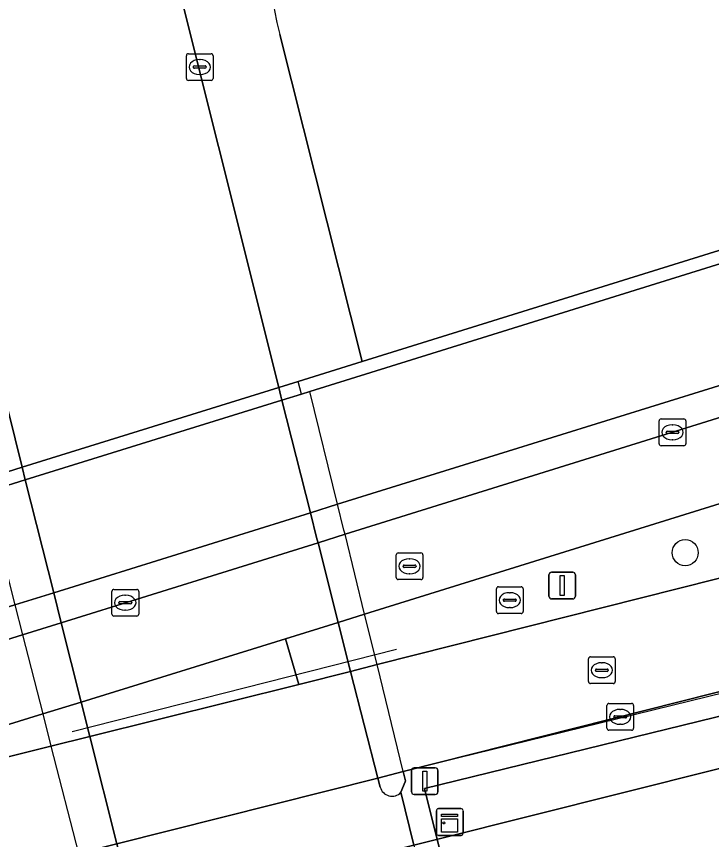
# Model space of a CAD drawing. Extents: x 160806 to 161707, y 383696 to 384148.
# Drawn here: x 160956.33 to 160982.34, y 383761.56 to 383792.38 of the extents above; entities that cross this region are included whole.
import ezdxf

# ---------------------------------------------------------------- set-up
doc = ezdxf.new("R2010")
doc.units = 0
for name, color, linetype in [('IMGEO_Berm_groen', 7, 'Continuous'), ('IMGEO_Boom', 7, 'Continuous'), ('IMGEO_Dek', 7, 'Continuous'), ('IMGEO_Fietspad_open', 7, 'Continuous'), ('IMGEO_Groenvoorziening', 7, 'Continuous'), ('IMGEO_Hek', 7, 'Continuous'), ('IMGEO_Kast', 7, 'Continuous'), ('IMGEO_Kolk', 7, 'Continuous'), ('IMGEO_Lichtmast', 7, 'Continuous'), ('IMGEO_Muur', 7, 'Continuous'), ('IMGEO_Parkeervlak_gesloten', 7, 'Continuous'), ('IMGEO_Parkeervlak_open', 7, 'Continuous'), ('IMGEO_Rijbaan_lokaal_gesloten', 7, 'Continuous'), ('IMGEO_Rioolput', 7, 'Continuous'), ('IMGEO_Voetpad_gesloten', 7, 'Continuous'), ('IMGEO_Voetpad_open', 7, 'Continuous')]:
    doc.layers.add(name, color=color, linetype=linetype)

msp = doc.modelspace()

# ---------------------------------------------------------------- linework, layer by layer
at = {"layer": 'IMGEO_Berm_groen'}
msp.add_lwpolyline([(161019.729, 383788.913), (161049.506, 383798.192), (161050.285, 383798.436), (161049.357, 383799.265), (161036.436, 383795.305), (161012.779, 383787.972), (161000, 383783.977), (160984.412, 383779.104), (160968.351, 383774.113), (160967.332, 383773.795), (160957.725, 383770.797), (160956.274, 383770.344), (160948.254, 383767.825), (160948.598, 383766.747), (160956.559, 383769.228), (160958.007, 383769.679), (160967.617, 383772.674), (160968.627, 383772.989)], close=True, dxfattribs=at)
msp.add_lwpolyline([(161040.229, 383792.065), (161020.639, 383785.965), (160969.362, 383769.998), (160968.372, 383769.69), (160966.401, 383769.076), (160966.901, 383767.371), (160968.836, 383767.86), (160969.826, 383768.11), (161021.959, 383781.273)], dxfattribs=at)
at = {"layer": 'IMGEO_Boom'}
msp.add_circle((160981.358, 383772.302), 0.489, dxfattribs=at)
at = {"layer": 'IMGEO_Dek'}
for points in [[(160994.485, 383741.89), (160993.613, 383745.213), (160993.358, 383745.414), (160993.622, 383745.772), (160993.877, 383745.634), (160994.802, 383745.868), (160994.541, 383746.997), (160994.095, 383747.26), (160994.57, 383748.102), (160993.134, 383749.019), (160991.136, 383748.615), (160986.209, 383767.888), (160970.809, 383764.107), (160969.826, 383768.11), (160969.362, 383769.998), (160968.627, 383772.989), (160968.588, 383773.147), (160968.351, 383774.113), (160967.312, 383778.34), (160966.993, 383778.241), (160966.874, 383778.714), (160966.145, 383778.487), (160956.543, 383775.501), (160955.438, 383775.157)], [(160956.274, 383770.344), (160956.559, 383769.228), (160957.316, 383766.263), (160957.624, 383765.058), (160958.651, 383761.038), (160959.333, 383758.368), (160959.395, 383758.125), (160962.801, 383744.714), (160962.544, 383744.668), (160960.397, 383744.126), (160958.73, 383743.717)]]:
    msp.add_lwpolyline(points, dxfattribs=at)
at = {"layer": 'IMGEO_Fietspad_open'}
for points in [[(161052.515, 383788.49), (161049.506, 383798.192), (161019.729, 383788.913), (160968.627, 383772.989), (160967.617, 383772.674), (160958.007, 383769.679), (160956.559, 383769.228), (160948.598, 383766.747), (160944.425, 383765.465)], [(160945.348, 383762.558), (160957.316, 383766.263), (160958.754, 383766.709), (160966.401, 383769.076), (160968.372, 383769.69), (160969.362, 383769.998), (161020.639, 383785.965), (161040.229, 383792.065)], [(161041.412, 383786.184), (161021.959, 383781.273), (160969.826, 383768.11), (160968.836, 383767.86), (160966.901, 383767.371), (160959.078, 383765.421), (160957.624, 383765.058), (160945.5, 383762.036)], [(160947.606, 383758.324), (160957.999, 383760.873), (160958.651, 383761.038), (160960.089, 383761.401), (160969.85, 383763.865), (160970.809, 383764.107), (160986.327, 383768.025), (161022.896, 383777.258), (161039.914, 383781.555), (161040.772, 383781.738)]]:
    msp.add_lwpolyline(points, dxfattribs=at)
at = {"layer": 'IMGEO_Groenvoorziening'}
for points in [[(160966.183, 383791.701), (160969.268, 383779.462), (161039.411, 383801.315), (161041.733, 383801.767)], [(161041.832, 383801.291), (161039.53, 383800.843), (160967.312, 383778.34), (160966.993, 383778.241), (160966.263, 383778.014), (160956.661, 383775.029), (160955.538, 383774.68), (160955.193, 383774.577), (160946.889, 383772.105), (160948.254, 383767.825), (160956.274, 383770.344), (160957.725, 383770.797), (160967.332, 383773.795), (160968.351, 383774.113), (160984.412, 383779.104), (161000, 383783.977), (161012.779, 383787.972)]]:
    msp.add_lwpolyline(points, dxfattribs=at)
msp.add_arc((160975.538, 383794.216), 9.687, 110.5779, 195.0484, dxfattribs=at)
at = {"layer": 'IMGEO_Hek'}
msp.add_lwpolyline([(160958.421, 383765.613), (160970.549, 383768.689)], dxfattribs=at)
at = {"layer": 'IMGEO_Kast'}
for p, q in [((160972.12, 383762.719), (160972.961, 383762.719)), ((160972.961, 383762.719), (160972.12, 383762.719)), ((160972.045, 383761.794), (160972.045, 383762.635)), ((160972.045, 383762.635), (160972.045, 383761.794)), ((160973.045, 383762.644), (160973.045, 383761.803)), ((160973.045, 383761.803), (160973.045, 383762.644)), ((160972.97, 383761.719), (160972.129, 383761.719)), ((160972.129, 383761.719), (160972.97, 383761.719))]:
    msp.add_line(p, q, dxfattribs=at)
for points in [[(160972.24, 383762.509), (160972.84, 383762.509), (160972.84, 383762.424), (160972.24, 383762.424), (160972.24, 383762.509)], [(160972.24, 383762.334), (160972.84, 383762.334), (160972.84, 383761.845), (160972.24, 383761.845), (160972.24, 383762.334)]]:
    msp.add_lwpolyline(points, dxfattribs=at)
msp.add_circle((160972.324, 383762.183), 0.0377, dxfattribs=at)
for centre, start, end in [((160972.123, 383762.641), 92.4484, 184.2845), ((160972.123, 383762.641), 92.4484, 184.2845), ((160972.967, 383762.641), 2.4484, 94.2845), ((160972.967, 383762.641), 2.4484, 94.2845), ((160972.123, 383761.797), 182.4484, 274.2845), ((160972.123, 383761.797), 182.4484, 274.2845), ((160972.967, 383761.797), 272.4484, 4.2845), ((160972.967, 383761.797), 272.4484, 4.2845)]:
    msp.add_arc(centre, 0.0779, start, end, dxfattribs=at)
at = {"layer": 'IMGEO_Kolk'}
for p, q in [((160962.69, 383790.055), (160962.69, 383790.907)), ((160962.765, 383790.981), (160963.617, 383790.981)), ((160963.178, 383790.761), (160963.203, 383790.761)), ((160963.691, 383790.907), (160963.691, 383790.055)), ((160962.949, 383790.475), (160962.949, 383790.487)), ((160963.387, 383790.438), (160962.989, 383790.438)), ((160962.992, 383790.524), (160963.39, 383790.524)), ((160963.433, 383790.487), (160963.433, 383790.475)), ((160963.201, 383790.201), (160963.176, 383790.201)), ((160963.617, 383789.981), (160962.765, 383789.981)), ((160980.381, 383776.382), (160980.381, 383777.234)), ((160980.456, 383777.308), (160981.308, 383777.308)), ((160981.382, 383777.234), (160981.382, 383776.382)), ((160980.869, 383777.088), (160980.894, 383777.088)), ((160980.64, 383776.802), (160980.64, 383776.814)), ((160981.078, 383776.765), (160980.68, 383776.765)), ((160980.683, 383776.851), (160981.081, 383776.851)), ((160981.124, 383776.814), (160981.124, 383776.802)), ((160981.308, 383776.308), (160980.456, 383776.308)), ((160980.892, 383776.528), (160980.867, 383776.528)), ((160974.368, 383771.025), (160975.22, 383771.025)), ((160959.904, 383770.001), (160959.904, 383770.853)), ((160959.979, 383770.927), (160960.831, 383770.927)), ((160960.392, 383770.707), (160960.417, 383770.707)), ((160960.905, 383770.853), (160960.905, 383770.001)), ((160974.293, 383770.099), (160974.293, 383770.951)), ((160974.781, 383770.805), (160974.806, 383770.805)), ((160975.294, 383770.951), (160975.294, 383770.099)), ((160960.163, 383770.421), (160960.163, 383770.433)), ((160960.206, 383770.47), (160960.604, 383770.47)), ((160960.647, 383770.433), (160960.647, 383770.421)), ((160974.552, 383770.519), (160974.552, 383770.531)), ((160974.99, 383770.482), (160974.592, 383770.482)), ((160974.595, 383770.568), (160974.993, 383770.568)), ((160975.036, 383770.531), (160975.036, 383770.519)), ((160960.601, 383770.384), (160960.203, 383770.384)), ((160960.415, 383770.147), (160960.39, 383770.147)), ((160974.804, 383770.245), (160974.779, 383770.245)), ((160960.831, 383769.927), (160959.979, 383769.927)), ((160975.22, 383770.025), (160974.368, 383770.025)), ((160978.427, 383765.731), (160978.427, 383766.583)), ((160978.502, 383766.657), (160979.354, 383766.657)), ((160978.915, 383766.437), (160978.94, 383766.437)), ((160979.428, 383766.583), (160979.428, 383765.731)), ((160978.686, 383766.151), (160978.686, 383766.163)), ((160979.124, 383766.114), (160978.726, 383766.114)), ((160978.729, 383766.2), (160979.127, 383766.2)), ((160979.17, 383766.163), (160979.17, 383766.151)), ((160978.938, 383765.877), (160978.913, 383765.877)), ((160979.354, 383765.657), (160978.502, 383765.657))]:
    msp.add_line(p, q, dxfattribs=at)
for points in [[(160962.69, 383790.055), (160962.69, 383790.907)], [(160962.765, 383790.981), (160963.617, 383790.981)], [(160963.691, 383790.907), (160963.691, 383790.055)], [(160963.617, 383789.981), (160962.765, 383789.981)], [(160980.381, 383776.382), (160980.381, 383777.234)], [(160980.456, 383777.308), (160981.308, 383777.308)], [(160981.382, 383777.234), (160981.382, 383776.382)], [(160981.308, 383776.308), (160980.456, 383776.308)], [(160974.368, 383771.025), (160975.22, 383771.025)], [(160959.904, 383770.001), (160959.904, 383770.853)], [(160959.979, 383770.927), (160960.831, 383770.927)], [(160960.905, 383770.853), (160960.905, 383770.001)], [(160974.293, 383770.099), (160974.293, 383770.951)], [(160975.294, 383770.951), (160975.294, 383770.099)], [(160960.831, 383769.927), (160959.979, 383769.927)], [(160975.22, 383770.025), (160974.368, 383770.025)], [(160978.427, 383765.731), (160978.427, 383766.583)], [(160978.502, 383766.657), (160979.354, 383766.657)], [(160979.428, 383766.583), (160979.428, 383765.731)], [(160979.354, 383765.657), (160978.502, 383765.657)]]:
    msp.add_lwpolyline(points, dxfattribs=at)
for centre, radius, start, end in [((160962.767, 383790.905), 0.0765, 91.552, 178.448), ((160962.767, 383790.905), 0.0765, 91.552, 178.448), ((160963.615, 383790.905), 0.0765, 1.552, 88.448), ((160963.615, 383790.905), 0.0765, 1.552, 88.448), ((160962.989, 383790.484), 0.0403, 85.8775, 175.7526), ((160962.986, 383790.474), 0.0366, 178.938, 274.7102), ((160963.39, 383790.481), 0.043, 264.8664, 352.4533), ((160963.394, 383790.486), 0.0386, 1.7309, 96.639), ((160962.767, 383790.057), 0.0765, 181.552, 268.448), ((160962.767, 383790.057), 0.0765, 181.552, 268.448), ((160963.615, 383790.057), 0.0765, 271.552, 358.448), ((160963.615, 383790.057), 0.0765, 271.552, 358.448), ((160980.458, 383777.232), 0.0765, 91.552, 178.448), ((160980.458, 383777.232), 0.0765, 91.552, 178.448), ((160981.306, 383777.232), 0.0765, 1.552, 88.448), ((160981.306, 383777.232), 0.0765, 1.552, 88.448), ((160980.68, 383776.811), 0.0403, 85.8775, 175.7526), ((160980.677, 383776.801), 0.0366, 178.938, 274.7102), ((160981.081, 383776.808), 0.043, 264.8664, 352.4533), ((160981.085, 383776.813), 0.0386, 1.7309, 96.639), ((160980.458, 383776.384), 0.0765, 181.552, 268.448), ((160980.458, 383776.384), 0.0765, 181.552, 268.448), ((160981.306, 383776.384), 0.0765, 271.552, 358.448), ((160981.306, 383776.384), 0.0765, 271.552, 358.448), ((160974.37, 383770.949), 0.0765, 91.552, 178.448), ((160974.37, 383770.949), 0.0765, 91.552, 178.448), ((160975.218, 383770.949), 0.0765, 1.552, 88.448), ((160975.218, 383770.949), 0.0765, 1.552, 88.448), ((160959.981, 383770.851), 0.0765, 91.552, 178.448), ((160959.981, 383770.851), 0.0765, 91.552, 178.448), ((160960.829, 383770.851), 0.0765, 1.552, 88.448), ((160960.829, 383770.851), 0.0765, 1.552, 88.448), ((160960.203, 383770.43), 0.0403, 85.8775, 175.7526), ((160960.2, 383770.42), 0.0366, 178.938, 274.7102), ((160960.604, 383770.427), 0.043, 264.8664, 352.4533), ((160960.608, 383770.432), 0.0386, 1.7309, 96.639), ((160974.592, 383770.528), 0.0403, 85.8775, 175.7526), ((160974.589, 383770.518), 0.0366, 178.938, 274.7102), ((160974.993, 383770.525), 0.043, 264.8664, 352.4533), ((160974.997, 383770.53), 0.0386, 1.7309, 96.639), ((160974.37, 383770.101), 0.0765, 181.552, 268.448), ((160974.37, 383770.101), 0.0765, 181.552, 268.448), ((160975.218, 383770.101), 0.0765, 271.552, 358.448), ((160975.218, 383770.101), 0.0765, 271.552, 358.448), ((160959.981, 383770.003), 0.0765, 181.552, 268.448), ((160959.981, 383770.003), 0.0765, 181.552, 268.448), ((160960.829, 383770.003), 0.0765, 271.552, 358.448), ((160960.829, 383770.003), 0.0765, 271.552, 358.448), ((160978.504, 383766.581), 0.0765, 91.552, 178.448), ((160978.504, 383766.581), 0.0765, 91.552, 178.448), ((160979.352, 383766.581), 0.0765, 1.552, 88.448), ((160979.352, 383766.581), 0.0765, 1.552, 88.448), ((160978.726, 383766.16), 0.0403, 85.8775, 175.7526), ((160978.723, 383766.15), 0.0366, 178.938, 274.7102), ((160979.127, 383766.157), 0.043, 264.8664, 352.4533), ((160979.131, 383766.162), 0.0386, 1.7309, 96.639), ((160978.504, 383765.733), 0.0765, 181.552, 268.448), ((160978.504, 383765.733), 0.0765, 181.552, 268.448), ((160979.352, 383765.733), 0.0765, 271.552, 358.448), ((160979.352, 383765.733), 0.0765, 271.552, 358.448)]:
    msp.add_arc(centre, radius, start, end, dxfattribs=at)
for centre, major_axis, ratio, start_param, end_param in [((160963.177, 383790.481), (-0.387, 0.002), 0.722429, 4.712389, 7.853982), ((160963.202, 383790.481), (-0.39, 0.002), 0.717154, 1.570796, 4.712389), ((160980.868, 383776.808), (-0.387, 0.002), 0.722429, 4.712389, 7.853982), ((160980.893, 383776.808), (-0.39, 0.002), 0.717154, 1.570796, 4.712389), ((160960.391, 383770.427), (-0.387, 0.002), 0.722429, 4.712389, 7.853982), ((160960.416, 383770.427), (-0.39, 0.002), 0.717154, 1.570796, 4.712389), ((160974.78, 383770.525), (-0.387, 0.002), 0.722429, 4.712389, 7.853982), ((160974.805, 383770.525), (-0.39, 0.002), 0.717154, 1.570796, 4.712389), ((160978.914, 383766.157), (-0.387, 0.002), 0.722429, 4.712389, 7.853982), ((160978.939, 383766.157), (-0.39, 0.002), 0.717154, 1.570796, 4.712389)]:
    msp.add_ellipse(centre, major_axis=major_axis, ratio=ratio, start_param=start_param, end_param=end_param, dxfattribs=at)
at = {"layer": 'IMGEO_Lichtmast'}
for p, q in [((160976.26, 383770.671), (160976.26, 383771.471)), ((160976.26, 383771.471), (160976.26, 383770.671)), ((160976.36, 383771.571), (160977.15, 383771.571)), ((160977.15, 383771.571), (160976.36, 383771.571)), ((160977.25, 383771.471), (160977.25, 383770.671)), ((160977.25, 383770.671), (160977.25, 383771.471)), ((160977.15, 383770.571), (160976.36, 383770.571)), ((160976.36, 383770.571), (160977.15, 383770.571)), ((160971.216, 383764.249), (160972.006, 383764.249)), ((160972.006, 383764.249), (160971.216, 383764.249)), ((160971.116, 383763.349), (160971.116, 383764.149)), ((160971.116, 383764.149), (160971.116, 383763.349)), ((160972.106, 383764.149), (160972.106, 383763.349)), ((160972.106, 383763.349), (160972.106, 383764.149)), ((160972.006, 383763.249), (160971.216, 383763.249)), ((160971.216, 383763.249), (160972.006, 383763.249))]:
    msp.add_line(p, q, dxfattribs=at)
for points in [[(160976.68, 383771.446), (160976.83, 383771.446), (160976.83, 383770.696), (160976.68, 383770.696), (160976.68, 383771.446)], [(160971.536, 383764.124), (160971.686, 383764.124), (160971.686, 383763.374), (160971.536, 383763.374), (160971.536, 383764.124)]]:
    msp.add_lwpolyline(points, dxfattribs=at)
for centre, start, end in [((160976.36, 383771.471), 90, 180), ((160976.36, 383771.471), 90, 180), ((160977.15, 383771.471), 0, 90), ((160977.15, 383771.471), 360, 90), ((160976.36, 383770.671), 180, 270), ((160976.36, 383770.671), 180, 270), ((160977.15, 383770.671), 270, 0), ((160977.15, 383770.671), 270, 0), ((160971.216, 383764.149), 90, 180), ((160971.216, 383764.149), 90, 180), ((160972.006, 383764.149), 0, 90), ((160972.006, 383764.149), 360, 90), ((160971.216, 383763.349), 180, 270), ((160971.216, 383763.349), 180, 270), ((160972.006, 383763.349), 270, 0), ((160972.006, 383763.349), 270, 0)]:
    msp.add_arc(centre, 0.1, start, end, dxfattribs=at)
at = {"layer": 'IMGEO_Muur'}
for points in [[(161041.733, 383801.767), (161039.411, 383801.315), (160969.268, 383779.462), (160966.874, 383778.714), (160966.145, 383778.487), (160956.543, 383775.501), (160955.438, 383775.157), (160953.439, 383774.547), (160944.875, 383771.933), (160942.421, 383771.184)], [(160942.522, 383770.805), (160946.889, 383772.105), (160955.193, 383774.577), (160955.538, 383774.68), (160956.661, 383775.029), (160966.263, 383778.014), (160966.993, 383778.241), (160967.312, 383778.34), (161039.53, 383800.843)]]:
    msp.add_lwpolyline(points, dxfattribs=at)
at = {"layer": 'IMGEO_Parkeervlak_gesloten'}
msp.add_lwpolyline([(160993.322, 383742.286), (160992.846, 383744.157), (160992.471, 383744.38), (160994.095, 383747.26), (160992.821, 383747.959), (160991.495, 383747.627), (160990.71, 383747.495), (160990.251, 383747.813), (160985.51, 383766.882), (160971.605, 383763.473), (160974.981, 383749.905), (160975.93, 383750.029), (160976.135, 383749.107), (160974.285, 383748.798), (160975.479, 383744.309), (160976.667, 383739.892)], dxfattribs=at)
at = {"layer": 'IMGEO_Parkeervlak_open'}
msp.add_lwpolyline([(160994.485, 383741.89), (160993.613, 383745.213), (160993.358, 383745.414), (160993.622, 383745.772), (160993.877, 383745.634), (160994.802, 383745.868), (160994.541, 383746.997), (160994.095, 383747.26), (160994.527, 383748.026), (160995.178, 383749.179), (160994.969, 383750), (160991.276, 383764.533), (160994.758, 383765.418), (160994.355, 383767.007), (160991.065, 383766.218), (160991.046, 383766.335), (160987.014, 383765.325), (160985.922, 383765.051), (160972.153, 383761.59), (160971.208, 383761.353), (160960.762, 383758.727), (160959.333, 383758.368), (160959.395, 383758.125), (160946.757, 383754.904)], dxfattribs=at)
at = {"layer": 'IMGEO_Rijbaan_lokaal_gesloten'}
for points in [[(160952.902, 383790.2), (160956.543, 383775.501), (160966.145, 383778.487), (160961.63, 383796.537)], [(160968.372, 383769.69), (160967.617, 383772.674), (160967.578, 383772.826), (160967.332, 383773.795), (160966.263, 383778.014), (160966.226, 383778.162), (160966.145, 383778.487), (160956.543, 383775.501), (160956.661, 383775.029), (160957.725, 383770.797), (160958.007, 383769.679), (160958.754, 383766.709), (160959.078, 383765.421), (160960.089, 383761.401), (160960.762, 383758.727), (160971.205, 383761.352), (160970.719, 383763.332)], [(160969.943, 383763.53), (160969.85, 383763.865), (160968.836, 383767.86), (160968.372, 383769.69)]]:
    msp.add_lwpolyline(points, dxfattribs=at)
msp.add_arc((160970.385, 383763.641), 0.455, 194.1472, 317.225, dxfattribs=at)
at = {"layer": 'IMGEO_Rioolput'}
for p, q in [((160970.618, 383772.295), (160971.47, 383772.295)), ((160970.543, 383771.369), (160970.543, 383772.221)), ((160971.031, 383772.075), (160971.056, 383772.075)), ((160971.544, 383772.221), (160971.544, 383771.369)), ((160970.802, 383771.789), (160970.802, 383771.801)), ((160971.24, 383771.752), (160970.842, 383771.752)), ((160970.845, 383771.838), (160971.243, 383771.838)), ((160971.286, 383771.801), (160971.286, 383771.789)), ((160971.054, 383771.515), (160971.029, 383771.515)), ((160971.47, 383771.295), (160970.618, 383771.295)), ((160977.738, 383767.477), (160977.738, 383768.329)), ((160977.813, 383768.403), (160978.665, 383768.403)), ((160978.739, 383768.329), (160978.739, 383767.477)), ((160978.04, 383767.946), (160978.438, 383767.946)), ((160978.226, 383768.183), (160978.251, 383768.183)), ((160977.997, 383767.897), (160977.997, 383767.909)), ((160978.435, 383767.86), (160978.037, 383767.86)), ((160978.249, 383767.623), (160978.224, 383767.623)), ((160978.481, 383767.909), (160978.481, 383767.897)), ((160978.665, 383767.403), (160977.813, 383767.403))]:
    msp.add_line(p, q, dxfattribs=at)
for points in [[(160970.618, 383772.295), (160971.47, 383772.295)], [(160970.543, 383771.369), (160970.543, 383772.221)], [(160971.544, 383772.221), (160971.544, 383771.369)], [(160971.47, 383771.295), (160970.618, 383771.295)], [(160977.738, 383767.477), (160977.738, 383768.329)], [(160977.813, 383768.403), (160978.665, 383768.403)], [(160978.739, 383768.329), (160978.739, 383767.477)], [(160978.665, 383767.403), (160977.813, 383767.403)]]:
    msp.add_lwpolyline(points, dxfattribs=at)
for centre, radius, start, end in [((160970.62, 383772.219), 0.0765, 91.552, 178.448), ((160970.62, 383772.219), 0.0765, 91.552, 178.448), ((160971.468, 383772.219), 0.0765, 1.552, 88.448), ((160971.468, 383772.219), 0.0765, 1.552, 88.448), ((160970.842, 383771.798), 0.0403, 85.8775, 175.7526), ((160970.839, 383771.788), 0.0366, 178.938, 274.7102), ((160971.243, 383771.795), 0.043, 264.8664, 352.4533), ((160971.247, 383771.8), 0.0386, 1.7309, 96.639), ((160970.62, 383771.371), 0.0765, 181.552, 268.448), ((160970.62, 383771.371), 0.0765, 181.552, 268.448), ((160971.468, 383771.371), 0.0765, 271.552, 358.448), ((160971.468, 383771.371), 0.0765, 271.552, 358.448), ((160977.815, 383768.327), 0.0765, 91.552, 178.448), ((160977.815, 383768.327), 0.0765, 91.552, 178.448), ((160978.663, 383768.327), 0.0765, 1.552, 88.448), ((160978.663, 383768.327), 0.0765, 1.552, 88.448), ((160978.037, 383767.906), 0.0403, 85.8775, 175.7526), ((160978.442, 383767.908), 0.0386, 1.7309, 96.639), ((160978.034, 383767.896), 0.0366, 178.938, 274.7102), ((160978.438, 383767.903), 0.043, 264.8664, 352.4533), ((160977.815, 383767.479), 0.0765, 181.552, 268.448), ((160977.815, 383767.479), 0.0765, 181.552, 268.448), ((160978.663, 383767.479), 0.0765, 271.552, 358.448), ((160978.663, 383767.479), 0.0765, 271.552, 358.448)]:
    msp.add_arc(centre, radius, start, end, dxfattribs=at)
for centre, major_axis, ratio, start_param, end_param in [((160971.03, 383771.795), (-0.387, 0.002), 0.722429, 4.712389, 7.853982), ((160971.055, 383771.795), (-0.39, 0.002), 0.717154, 1.570796, 4.712389), ((160978.225, 383767.903), (-0.387, 0.002), 0.722429, 4.712389, 7.853982), ((160978.25, 383767.903), (-0.39, 0.002), 0.717154, 1.570796, 4.712389)]:
    msp.add_ellipse(centre, major_axis=major_axis, ratio=ratio, start_param=start_param, end_param=end_param, dxfattribs=at)
at = {"layer": 'IMGEO_Voetpad_gesloten'}
for points in [[(160968.627, 383772.989), (160968.588, 383773.147), (160968.351, 383774.113), (160967.312, 383778.34), (160966.993, 383778.241), (160966.874, 383778.714), (160966.145, 383778.487), (160966.226, 383778.162), (160966.263, 383778.014), (160967.332, 383773.795), (160967.578, 383772.826), (160967.617, 383772.674), (160968.372, 383769.69), (160968.836, 383767.86), (160969.85, 383763.865), (160969.943, 383763.53)], [(160970.719, 383763.332), (160970.88, 383763.726), (160970.896, 383763.766), (160970.809, 383764.107), (160969.826, 383768.11), (160969.362, 383769.998), (160968.627, 383772.989)]]:
    msp.add_lwpolyline(points, dxfattribs=at)
for points in [[(160958.007, 383769.679), (160957.725, 383770.797), (160956.661, 383775.029), (160956.543, 383775.501), (160955.438, 383775.157), (160955.538, 383774.68), (160955.193, 383774.577), (160956.274, 383770.344), (160956.559, 383769.228), (160957.316, 383766.263), (160957.624, 383765.058), (160958.651, 383761.038), (160959.333, 383758.368), (160960.762, 383758.727), (160960.089, 383761.401), (160959.078, 383765.421), (160958.754, 383766.709)], [(160993.134, 383749.019), (160991.136, 383748.615), (160986.209, 383767.888), (160970.809, 383764.107), (160970.896, 383763.766), (160970.88, 383763.726), (160970.719, 383763.332), (160971.205, 383761.352), (160974.285, 383748.798), (160976.135, 383749.107), (160975.93, 383750.029), (160974.981, 383749.905), (160971.605, 383763.473), (160985.51, 383766.882), (160990.251, 383747.813), (160990.71, 383747.495), (160991.495, 383747.627), (160992.821, 383747.959), (160994.095, 383747.26), (160994.57, 383748.102)]]:
    msp.add_lwpolyline(points, close=True, dxfattribs=at)
msp.add_arc((160970.385, 383763.641), 0.455, 194.1472, 317.225, dxfattribs=at)
at = {"layer": 'IMGEO_Voetpad_open'}
for points in [[(160961.63, 383796.537), (160966.145, 383778.487), (160966.874, 383778.714), (160969.268, 383779.462), (160966.183, 383791.701)], [(160950.615, 383785.978), (160953.439, 383774.547), (160955.438, 383775.157), (160956.543, 383775.501), (160952.902, 383790.2)], [(161040.772, 383781.738), (161039.914, 383781.555), (161022.896, 383777.258), (160986.327, 383768.025), (160970.809, 383764.107), (160969.85, 383763.865), (160960.089, 383761.401), (160958.651, 383761.038), (160957.999, 383760.873), (160947.606, 383758.324)], [(160971.208, 383761.353), (160972.153, 383761.59), (160985.922, 383765.051), (160987.014, 383765.325), (160991.046, 383766.335), (160991.065, 383766.218), (160994.355, 383767.007), (160998.042, 383767.944), (160999.864, 383768.408), (160999.833, 383768.536), (161000, 383768.578), (161004.015, 383769.597), (161004.728, 383769.776), (161033.628, 383777.039), (161034.135, 383777.166), (161034.767, 383777.324), (161035.404, 383777.485), (161040.404, 383778.741)], [(160966.901, 383767.371), (160966.401, 383769.076), (160958.754, 383766.709), (160957.316, 383766.263), (160945.348, 383762.558)], [(160945.5, 383762.036), (160957.624, 383765.058), (160959.078, 383765.421), (160966.901, 383767.371)]]:
    msp.add_lwpolyline(points, dxfattribs=at)
msp.add_arc((160975.538, 383794.216), 9.687, 110.5779, 195.0484, dxfattribs=at)

doc.saveas('drawing.dxf')
